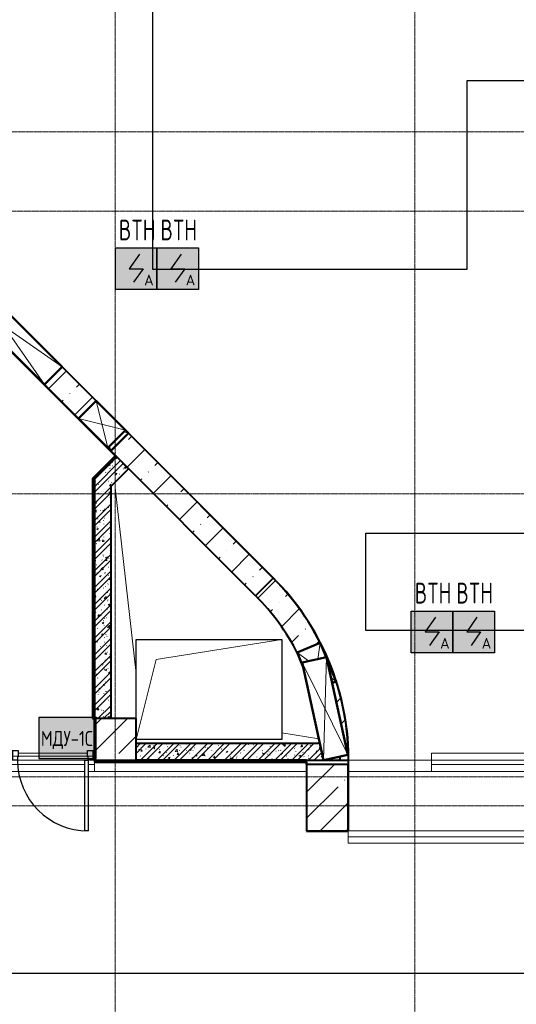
# Model space of a CAD drawing. Header units: millimetres. Extents: x -135639 to 224623, y -383017 to -59102.
# Tile 309 of 494: x 26664 to 32633, y -135655 to -123821. Entities that reach past the tile are written whole.
import ezdxf
from ezdxf.enums import TextEntityAlignment as Align

# ---------------------------------------------------------------- set-up
doc = ezdxf.new("R2010")
doc.units = ezdxf.units.MM
doc.linetypes.add('CONTINOUS', pattern=[0])
doc.linetypes.add('Линия сетки', pattern=[25, 20, -2.5, 0, -2.5])
for name, color, linetype, lineweight in [('A-000-M_MASS', 7, 'Continuous', 18), ('A-010-M_LINE-T', 7, 'Continuous', 18), ('A-200-M_WALL', 7, 'Continuous', 18), ('A-200-M_WALL_EXT', 7, 'Continuous', 18), ('A-200-M_WALL_INT', 7, 'Continuous', 18), ('A-200-M_WALL_PAT', 7, 'Continuous', 40), ('A-314-M_WINDOW', 7, 'Continuous', 18), ('A-325-M_DOOR', 7, 'Continuous', 18), ('A-325-M_DOOR__FRAME', 7, 'Continuous', 30), ('A-325-M_DOOR_PANEL', 7, 'Continuous', 30), ('M-567-M_MECH_EQP', 7, 'Continuous', 18), ('S-280-M_COLUMN', 7, 'Continuous', 18), ('S-280-M_STRUCT_FRAME', 7, 'Continuous', 18), ('Z-030-M_GRID', 7, 'Continuous', 9), ('Z-060-M_DETAIL', 7, 'Continuous', 18), ('Арматура воздуховодов', 7, 'Continuous', 18), ('ОС', 5, 'Continuous', 25), ('ПС', 7, 'Continuous', 40), ('СС-011-ПОЖ-СИГНАЛИЗАЦИЯ', 1, 'Continuous', 30)]:
    doc.layers.add(name, color=color, linetype=linetype, lineweight=lineweight)
doc.layers.add('ССПС', color=5, linetype='Continuous')
doc.styles.add('1111', font='isocpeur.ttf')
pattern_1 = [(50, (0, 0), (218.62117, -19.1268), [22.86, -251.46]), (355, (0, 0), (-42.2919, 229.2684), [18.288, -201.168]), (100.451, (18.22, -1.6), (176.3311, 210.13963), [19.428, -213.708]), (46.184, (0, 60.96), (325.29495, -50.4516), [34.29, -377.19]), (96.636, (27.1, 56.76), (284.883, 296.9127), [29.142, -320.562]), (351.184, (0, 60.96), (284.8858, 296.9107), [27.432, -301.752]), (21, (30.48, 45.72), (181.93753, -122.7183), [22.86, -251.46]), (326, (30.48, 45.72), (74.1622, 221.0262), [18.288, -201.168]), (71.451, (45.64, 35.5), (256.10035, 98.30526), [19.428, -213.708]), (37.5, (0, 0), (3.70639, 101.465895), [3.353, -195.377, 3.353, -200.863, -201.93]), (37.5, (0, 0), (3.70639, 101.465895), [-402.946, 3.353, -198.577]), (7.5, (0, 0), (80.18358, 120.21653), [3.353, -113.081, 3.353, -190.805, -76.962]), (7.5, (0, 0), (80.18358, 120.21653), [-310.591, 3.353, -73.609]), (327.5, (-67.97, 0), (162.70865, -6.87497), [3.353, -72.847, 3.353, -234.391, -315.468]), (327.5, (-67.97, 0), (162.70865, -6.87497), [-313.944, 3.353, -312.115]), (317.5, (-98.45, 0), (177.75468, 30.51183), [3.353, -95.707, 3.353, -154.534, -224.028]), (317.5, (-98.45, 0), (177.75468, 30.51183), [-256.946, 3.353, -220.675])]
pattern_2 = [(45, (0, 0), (-101.02788, 101.02788), []), (45, (67.35, 0), (-101.02788, 101.02788), [])]
pattern_3 = [(0, (0, 0), (406.4, 101.6), [33.528, -271.272, 33.528, -271.272, -1625.6]), (0, (0, 0), (406.4, 101.6), [-609.6, 33.528, -576.072, 33.528, -271.272, -711.2]), (0, (0, 0), (406.4, 101.6), [-1524, 33.528, -169.672, 33.528, -474.472]), (120, (152.4, 50.8), (-291.18818, 301.15272), [33.528, -271.272, 33.528, -271.272, -1625.6]), (120, (152.4, 50.8), (-291.18818, 301.15272), [-609.6, 33.528, -576.072, 33.528, -271.272, -711.2]), (120, (152.4, 50.8), (-291.18818, 301.15272), [-1524, 33.528, -169.672, 33.528, -474.472]), (240, (203.2, 254), (-115.21182, -402.75272), [33.528, -271.272, 33.528, -271.272, -1625.6]), (240, (203.2, 254), (-115.21182, -402.75272), [-609.6, 33.528, -576.072, 33.528, -271.272, -711.2]), (240, (203.2, 254), (-115.21182, -402.75272), [-1524, 33.528, -169.672, 33.528, -474.472])]
pattern_4 = [(45, (0, 0), (-314.309, 314.309), []), (45, (314.3, 0), (-314.309, 314.309), [555.625, -111.125, 3.353, -107.772])]

# ---------------------------------------------------------------- blocks, each defined once
blk = doc.blocks.new('101_Дверь_Однопольная - _ПЧ_Мет_800х2000_Служеб помещения_EI30_Пр-4459126-B1_-7_650_')
at = {"layer": 'A-325-M_DOOR', "color": 253, "lineweight": 30, "true_color": 0xaaaaaa}
for p, q in [((-500, 50), (-485, 50)), ((-500, -65), (-500, 50)), ((-485, 50), (-485, -65)), ((485, -65), (485, 50)), ((485, 50), (500, 50)), ((500, 50), (500, -65)), ((-485, -65), (-500, -65)), ((500, -65), (485, -65))]:
    blk.add_line(p, q, dxfattribs=at)
at = {"layer": 'A-325-M_DOOR__FRAME', "color": 253, "true_color": 0xaaaaaa}
for p, q in [((-485, 50), (-425, 50)), ((-485, -65), (-485, 50)), ((-425, 50), (-425, 10)), ((-425, 10), (-415, 10)), ((-415, 10), (-415, -65)), ((415, 10), (425, 10)), ((415, -65), (415, 10)), ((425, 50), (485, 50)), ((425, 10), (425, 50)), ((485, 50), (485, -65)), ((-415, -65), (-485, -65)), ((485, -65), (415, -65))]:
    blk.add_line(p, q, dxfattribs=at)
at = {"layer": 'A-325-M_DOOR_PANEL', "color": 253, "true_color": 0xaaaaaa}
for p, q in [((-425, 900), (-385, 900)), ((-425, 50), (-425, 900)), ((-385, 900), (-385, 50)), ((-385, 50), (-425, 50))]:
    blk.add_line(p, q, dxfattribs=at)
blk.add_arc((-425, 50), 850, 0, 90, dxfattribs=at)
blk = doc.blocks.new('ПР - _ПЧ_1000_100_Оп250-0_Шаг300_Арм16_Арм10-3252895-B1_-7_650_')
at = {"layer": 'S-280-M_STRUCT_FRAME', "color": 21, "true_color": 0xffaaaa}
for p, q in [((-500, 0), (750, 0)), ((-415, 0), (415, 0)), ((500, 0), (750, 0))]:
    blk.add_line(p, q, dxfattribs=at)
blk = doc.blocks.new('Канал RECYFIX - PolyMax Basic ЛВ-10_15_08-4181398-B1_-7_650_')
at = {"layer": 'M-567-M_MECH_EQP', "color": 253, "lineweight": 9, "true_color": 0xaaaaaa}
for p, q in [((0, 73), (8410, 73)), ((0, -73), (0, 73)), ((0, 0), (8410, 0)), ((8410, 73), (8410, -73)), ((8410, -73), (0, -73))]:
    blk.add_line(p, q, dxfattribs=at)
blk = doc.blocks.new('CP_ДШ_Hanytex_TopJoint 24C_Половина - CP_ДШ_Hanytex_TopJoint 24C_Половина-3668456-B1_-7_650_')
at = {"layer": 'A-000-M_MASS', "color": 253, "true_color": 0xaaaaaa}
for p, q in [((0, -25), (0, 110)), ((1000, 110), (0, 110)), ((1000, 25), (1000, -25)), ((995, -25), (0, -25))]:
    blk.add_line(p, q, dxfattribs=at)
blk = doc.blocks.new('CP_ДШ_Hanytex_TopJoint 24C_Половина - CP_ДШ_Hanytex_TopJoint 24C_Половина-3668520-B1_-7_650_')
at = {"layer": 'A-000-M_MASS', "color": 253, "true_color": 0xaaaaaa}
for p, q in [((0, -25), (0, 110)), ((2550, 110), (0, 110)), ((2550, 110), (2550, 0))]:
    blk.add_line(p, q, dxfattribs=at)
blk = doc.blocks.new('CP_ДШ_Hanytex_TopJoint 24C - CP_ДШ_Hanytex_TopJoint 24C-3950290-B1_-7_650_')
at = {"layer": 'A-000-M_MASS', "color": 253, "true_color": 0xaaaaaa}
for p, q in [((0, -110), (0, 110)), ((3499, 110), (0, 110)), ((3499, 25), (0, 25)), ((0, 25), (0, -25)), ((3499, 110), (3499, -110)), ((3499, -25), (3499, 25)), ((0, -25), (3499, -25)), ((3499, -110), (0, -110))]:
    blk.add_line(p, q, dxfattribs=at)
blk = doc.blocks.new('CP_ДШ_Hanytex_TopJoint 24C - CP_ДШ_Hanytex_TopJoint 24C_на опорах-4281670-B1_-7_650_')
at = {"layer": 'A-000-M_MASS', "color": 253, "true_color": 0xaaaaaa}
for p, q in [((0, 0), (0, 110)), ((75, 110), (0, 110)), ((75, 25), (0, 25)), ((0, 25), (0, 0)), ((1000, 110), (115, 110)), ((1000, 25), (115, 25)), ((1000, 110), (1000, 0)), ((1000, 0), (1000, 25)), ((915, -110), (85, -110)), ((115, -25), (925, -25))]:
    blk.add_line(p, q, dxfattribs=at)
blk = doc.blocks.new('135_SLK_GD_AR_rvt-1-B1_-7_650_')
at = {"layer": 'A-200-M_WALL_PAT', "lineweight": 9, "true_color": 0xaaaaaa}
h = blk.add_hatch(dxfattribs=at)
h.set_pattern_fill('FP_1', color=253, style=0, pattern_type=2)
h.set_pattern_definition(pattern_1)
h.paths.add_polyline_path([(35700, 63193), (36110, 63603), (35969, 63744), (35700, 63476)])
h = blk.add_hatch(dxfattribs=at)
h.set_pattern_fill('FP_2', color=253, style=0, pattern_type=2)
h.set_pattern_definition(pattern_2)
h.paths.add_polyline_path([(35700, 63193), (36110, 63603), (35969, 63744), (35700, 63476)])
h = blk.add_hatch(dxfattribs=at)
h.set_pattern_fill('FP_11', color=253, style=0, pattern_type=2)
h.set_pattern_definition(pattern_3)
h.paths.add_polyline_path([(35700, 60600), (35700, 63504), (35680, 63484), (35680, 60600), (35695, 60600)])
h = blk.add_hatch(dxfattribs=at)
h.set_pattern_fill('FP_1', color=253, style=0, pattern_type=2)
h.set_pattern_definition(pattern_1)
h.paths.add_polyline_path([(35900, 60600), (35900, 63393), (35700, 63193), (35700, 60600)])
h = blk.add_hatch(dxfattribs=at)
h.set_pattern_fill('FP_2', color=253, style=0, pattern_type=2)
h.set_pattern_definition(pattern_2)
h.paths.add_polyline_path([(35900, 60600), (35900, 63393), (35700, 63193), (35700, 60600)])
h = blk.add_hatch(dxfattribs=at)
h.set_pattern_fill('FP_1', color=253, style=0, pattern_type=2)
h.set_pattern_definition(pattern_1)
h.paths.add_polyline_path([(38380, 60100), (38453, 60100), (38453, 60102), (38410, 60300), (36200, 60300), (36200, 60100), (37439, 60100)])
h = blk.add_hatch(dxfattribs=at)
h.set_pattern_fill('FP_2', color=253, style=0, pattern_type=2)
h.set_pattern_definition(pattern_2)
h.paths.add_polyline_path([(38380, 60100), (38453, 60100), (38453, 60102), (38410, 60300), (36200, 60300), (36200, 60100), (37439, 60100)])
at = {"layer": 'A-200-M_WALL_PAT', "lineweight": 18, "true_color": 0xcbcbcb}
blk.add_hatch(color=9, dxfattribs=at).paths.add_polyline_path([(38653, 60100), (38652, 60145), (38453, 60101), (38453, 60100)])
at = {"layer": 'A-200-M_WALL_PAT', "lineweight": 9, "true_color": 0xaaaaaa}
h = blk.add_hatch(dxfattribs=at)
h.set_pattern_fill('FP_11', color=253, style=0, pattern_type=2)
h.set_pattern_definition(pattern_3)
h.paths.add_polyline_path([(38248, 60080), (38248, 60100), (35700, 60100), (35700, 60080), (37439, 60080)])
h.paths.add_polyline_path([(34700, 60080), (34700, 60100), (33910, 60100), (33910, 60080), (34614, 60080)])
h.paths.add_polyline_path([(33010, 60080), (33010, 60100), (32600, 60100), (32600, 60080), (32731, 60080)])
at = {"layer": 'A-010-M_LINE-T', "color": 253, "true_color": 0xaaaaaa}
for p, q in [((36201, 61140), (35950, 63372)), ((38397, 60357), (37951, 60428))]:
    blk.add_line(p, q, dxfattribs=at)
at = {"layer": 'A-200-M_WALL', "color": 253, "lineweight": 40, "true_color": 0xaaaaaa}
for p, q in [((35955, 63759), (35700, 63504)), ((35969, 63744), (35700, 63476)), ((35700, 63476), (35969, 63744)), ((35680, 63484), (35700, 63504)), ((35680, 63484), (35680, 60600)), ((35700, 63193), (35700, 60600)), ((35700, 60600), (35700, 63193)), ((35700, 60600), (35695, 60600)), ((35695, 60600), (35700, 60600)), ((35700, 60080), (38248, 60080)), ((38248, 60080), (38248, 60100)), ((38248, 60075), (38248, 60080)), ((38453, 60100), (38453, 60101)), ((38453, 60100), (38653, 60100))]:
    blk.add_line(p, q, dxfattribs=at)
blk.add_arc((35653, 60100), 3000, 0, 0.8634, dxfattribs=at)
at = {"layer": 'A-200-M_WALL_INT', "color": 253, "true_color": 0xaaaaaa}
for p, q in [((32702, 67438), (34879, 65261)), ((34879, 65261), (34877, 65260)), ((34879, 65261), (35097, 65043))]:
    blk.add_line(p, q, dxfattribs=at)
at = {"layer": 'A-200-M_WALL_INT', "color": 253, "lineweight": 40, "true_color": 0xaaaaaa}
for p, q in [((32505, 67201), (35947, 63759)), ((35097, 65043), (35095, 65042)), ((37849, 62291), (35097, 65043)), ((35311, 64826), (35719, 64419)), ((35507, 64207), (35099, 64614)), ((36108, 64030), (37848, 62289)), ((35951, 63762), (35895, 63818)), ((35947, 63759), (35700, 63511)), ((35969, 63744), (35951, 63762)), ((36110, 63603), (35969, 63744)), ((35900, 63393), (36110, 63603)), ((35680, 63491), (35675, 63486)), ((35675, 63486), (35675, 60600)), ((35700, 63511), (35680, 63491)), ((35700, 63476), (35700, 63193)), ((35700, 63193), (35700, 63476)), ((35900, 60600), (35900, 63393)), ((38511, 61302), (38513, 61302)), ((38513, 61301), (38511, 61301)), ((35675, 60600), (35695, 60600)), ((35695, 60600), (35695, 60225)), ((38410, 60300), (36200, 60300)), ((35695, 60225), (35700, 60225)), ((35700, 60100), (35700, 60075)), ((35700, 60075), (38248, 60075)), ((36200, 60100), (38453, 60100)), ((38248, 60100), (36200, 60100)), ((38250, 60100), (38248, 60100)), ((38248, 60075), (38248, 59250)), ((38250, 60075), (38250, 60100)), ((38250, 60050), (38250, 60075)), ((38250, 60075), (38250, 60075)), ((38752, 60050), (38750, 60050)), ((38752, 59250), (38752, 60050)), ((38753, 60050), (38755, 60050)), ((38248, 59250), (38248, 59248)), ((38248, 59248), (38752, 59248)), ((38752, 59248), (38752, 59250))]:
    blk.add_line(p, q, dxfattribs=at)
for radius, start, end in [(3100, 22.8141, 44.9285), (3102, 22.7985, 44.9285), (3100, 17.8693, 22.7863), (3102, 359.0687, 22.7863), (3100, 359.0687, 17.8092)]:
    blk.add_arc((35653, 60100), radius, start, end, dxfattribs=at)
at = {"layer": 'A-000-M_MASS', "color": 253, "lineweight": 18, "true_color": 0xaaaaaa, "rotation": 180}
for name, p in [('CP_ДШ_Hanytex_TopJoint 24C - CP_ДШ_Hanytex_TopJoint 24C_на опорах-4281670-B1_-7_650_', (35700, 60075)), ('CP_ДШ_Hanytex_TopJoint 24C - CP_ДШ_Hanytex_TopJoint 24C-3950290-B1_-7_650_', (43249, 60075)), ('CP_ДШ_Hanytex_TopJoint 24C_Половина - CP_ДШ_Hanytex_TopJoint 24C_Половина-3668520-B1_-7_650_', (38250, 60075)), ('CP_ДШ_Hanytex_TopJoint 24C_Половина - CP_ДШ_Hanytex_TopJoint 24C_Половина-3668456-B1_-7_650_', (39750, 60075))]:
    blk.add_blockref(name, p, dxfattribs=at)
at = {"layer": 'A-325-M_DOOR', "color": 253, "lineweight": 18, "true_color": 0xaaaaaa, "rotation": 180}
blk.add_blockref('101_Дверь_Однопольная - _ПЧ_Мет_800х2000_Служеб помещения_EI30_Пр-4459126-B1_-7_650_', (35200, 60150), dxfattribs=at)
at = {"layer": 'M-567-M_MECH_EQP', "color": 253, "lineweight": 18, "true_color": 0xaaaaaa}
blk.add_blockref('Канал RECYFIX - PolyMax Basic ЛВ-10_15_08-4181398-B1_-7_650_', (38750, 59177), dxfattribs=at)
at = {"layer": 'S-280-M_STRUCT_FRAME', "color": 253, "lineweight": 18, "true_color": 0xaaaaaa, "rotation": 180}
blk.add_blockref('ПР - _ПЧ_1000_100_Оп250-0_Шаг300_Арм16_Арм10-3252895-B1_-7_650_', (35200, 60150), dxfattribs=at)
blk = doc.blocks.new('Бетон-Прямоугольная-Колонна - CLM_Подземные этажи_В40-800х500-1682463-B1_-7_650_')
at = {"layer": 'S-280-M_COLUMN', "lineweight": 9, "true_color": 0xaaaaaa}
h = blk.add_hatch(dxfattribs=at)
h.set_pattern_fill('FP_28', color=253, style=0, pattern_type=2)
h.set_pattern_definition([(135, (59650, -38500), (-314.309, -314.309), []), (135, (59650, -38185.7), (-314.309, -314.309), [555.625, -111.125, 3.353, -107.772])])
h.paths.add_polyline_path([(400, -120), (400, 250), (-400, 250), (-400, -250), (400, -250)])
at = {"layer": 'S-280-M_COLUMN', "color": 253, "lineweight": 40, "true_color": 0xaaaaaa}
for p, q in [((400, 250), (-400, 250)), ((-400, 250), (-400, -250)), ((400, -250), (400, 250)), ((-400, -250), (400, -250))]:
    blk.add_line(p, q, dxfattribs=at)
blk = doc.blocks.new('135_SLK_GD_KR_rvt-1-B1_-7_650_')
at = {"layer": 'S-280-M_COLUMN', "color": 253, "lineweight": 18, "true_color": 0xaaaaaa, "rotation": 270.0000000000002}
blk.add_blockref('Бетон-Прямоугольная-Колонна - CLM_Подземные этажи_В40-800х500-1682463-B1_-7_650_', (38500, 59650), dxfattribs=at)
blk = doc.blocks.new('Бетон-Прямоугольная-Колонна - CLM_Подземные этажи_В50-500х500-V293-B1_-7_650_')
at = {"layer": 'S-280-M_COLUMN', "lineweight": 9, "true_color": 0xaaaaaa}
h = blk.add_hatch(dxfattribs=at)
h.set_pattern_fill('FP_201', color=253, style=0, pattern_type=2)
h.set_pattern_definition([(45, (-35950, -60350), (-314.309, 314.309), []), (45, (-35635.7, -60350), (-314.309, 314.309), [555.625, -111.125, 3.353, -107.772])])
h.paths.add_polyline_path([(-250, -250), (250, -250), (250, 250), (-250, 250), (-250, -135)])
at = {"layer": 'S-280-M_COLUMN', "color": 253, "lineweight": 40, "true_color": 0xaaaaaa}
for p, q in [((250, 250), (-250, 250)), ((-250, 250), (-250, -135)), ((250, -250), (250, 250)), ((-250, -250), (250, -250))]:
    blk.add_line(p, q, dxfattribs=at)
blk = doc.blocks.new('231_Отверстие прямоуг _Окно_Стена_ - Ниша под балку-2513324-B1_-7_650_')
at = {"layer": 'A-314-M_WINDOW', "color": 253, "lineweight": 50, "true_color": 0xaaaaaa}
blk.add_line((65, -150), (-125, -150), dxfattribs=at)
at = {"layer": 'Z-060-M_DETAIL', "color": 253, "true_color": 0xaaaaaa}
blk.add_line((-125, -150), (65, -150), dxfattribs=at)
blk = doc.blocks.new('ADSK_ОбобщеннаяМодель_ОтверстиеПрямоугольное_вПерекрытии - ADSK_ОтверстиеПрямоугольное_вПерекрытии-1775066-B1_-7_650_')
at = {"layer": 'A-000-M_MASS', "color": 253, "lineweight": 30, "true_color": 0xaaaaaa}
for p, q in [((-875, -600), (-875, 600)), ((-875, 600), (875, 600)), ((875, 600), (875, -600)), ((875, -600), (-875, -600))]:
    blk.add_line(p, q, dxfattribs=at)
at = {"layer": 'A-000-M_MASS', "color": 253, "true_color": 0xaaaaaa}
for p, q in [((-635, 360), (875, 600)), ((-875, -600), (-635, 360))]:
    blk.add_line(p, q, dxfattribs=at)
blk = doc.blocks.new('231_Отверстие прямоуг _Окно_Стена_ - Отверстие-2202622-B1_-7_650_')
at = {"layer": 'A-314-M_WINDOW', "color": 253, "lineweight": 50, "true_color": 0xaaaaaa}
for p, q in [((350, 150), (400, 150)), ((400, 150), (400, -150)), ((400, -150), (350, -150))]:
    blk.add_line(p, q, dxfattribs=at)
at = {"layer": 'Z-060-M_DETAIL', "color": 253, "true_color": 0xaaaaaa}
for p, q in [((400, 150), (350, 150)), ((400, 150), (350, 123)), ((400, 150), (400, -150)), ((350, -123), (400, -150)), ((350, -150), (400, -150))]:
    blk.add_line(p, q, dxfattribs=at)
blk = doc.blocks.new('231_Отверстие прямоуг _Окно_Стена_ - Отверстие-2334629-B1_-7_650_')
at = {"layer": 'A-314-M_WINDOW', "color": 253, "lineweight": 50, "true_color": 0xaaaaaa}
for p, q in [((-125, -150), (-125, 150)), ((-125, 150), (375, 150)), ((375, 150), (375, -150)), ((375, -150), (-125, -150))]:
    blk.add_line(p, q, dxfattribs=at)
at = {"layer": 'Z-060-M_DETAIL', "color": 253, "true_color": 0xaaaaaa}
for p, q in [((-125, 150), (-125, -150)), ((375, 150), (-125, 150)), ((375, 150), (-125, -150)), ((-125, 150), (375, -150)), ((375, 150), (375, -150)), ((-125, -150), (375, -150))]:
    blk.add_line(p, q, dxfattribs=at)
blk = doc.blocks.new('231_Отверстие прямоуг _Окно_Стена_ - Отверстие-2335157-B1_-7_650_')
at = {"layer": 'A-314-M_WINDOW', "color": 253, "lineweight": 50, "true_color": 0xaaaaaa}
for p, q in [((-715, -150), (-715, 150)), ((-715, 150), (965, 150)), ((965, 150), (965, -150)), ((965, -150), (-715, -150))]:
    blk.add_line(p, q, dxfattribs=at)
at = {"layer": 'Z-060-M_DETAIL', "color": 253, "true_color": 0xaaaaaa}
for p, q in [((-715, 150), (-715, -150)), ((965, 150), (-715, 150)), ((965, 150), (-715, -150)), ((-715, 150), (965, -150)), ((965, 150), (965, -150)), ((-715, -150), (965, -150))]:
    blk.add_line(p, q, dxfattribs=at)
blk = doc.blocks.new('231_Отверстие прямоуг _Окно_Стена_ - Отверстие-2337000-B1_-7_650_')
at = {"layer": 'A-314-M_WINDOW', "color": 253, "lineweight": 50, "true_color": 0xaaaaaa}
for p, q in [((-475, -150), (-475, 150)), ((-475, 150), (725, 150)), ((725, 150), (725, -150)), ((725, -150), (-475, -150))]:
    blk.add_line(p, q, dxfattribs=at)
at = {"layer": 'Z-060-M_DETAIL', "color": 253, "true_color": 0xaaaaaa}
for p, q in [((-475, 150), (-475, -150)), ((725, 150), (-475, 150)), ((725, 150), (-475, -150)), ((-475, 150), (725, -150)), ((725, 150), (725, -150)), ((-475, -150), (725, -150))]:
    blk.add_line(p, q, dxfattribs=at)
blk = doc.blocks.new('231_Отверстие прямоуг _Окно_Стена_ - Ниша под балку-2515622-B1_-7_650_')
at = {"layer": 'A-314-M_WINDOW', "color": 253, "lineweight": 50, "true_color": 0xaaaaaa}
for p, q in [((-125, -150), (-125, 150)), ((-125, 150), (62, 150)), ((87, 150), (375, 150)), ((375, 150), (375, 99)), ((61, -150), (-125, -150))]:
    blk.add_line(p, q, dxfattribs=at)
at = {"layer": 'Z-060-M_DETAIL', "color": 253, "true_color": 0xaaaaaa}
for p, q in [((-125, 150), (-125, -150)), ((62, 150), (-125, 150)), ((-125, 150), (44, 48)), ((375, 150), (87, 150)), ((375, 150), (309, 111)), ((375, 150), (375, 99)), ((25, -60), (-125, -150)), ((-125, -150), (61, -150))]:
    blk.add_line(p, q, dxfattribs=at)
blk = doc.blocks.new('135_SLK_K1-2-3_KR_rvt-1-B1_-7_650_')
at = {"layer": 'A-200-M_WALL_PAT', "lineweight": 9, "true_color": 0xaaaaaa}
h = blk.add_hatch(dxfattribs=at)
h.set_pattern_fill('FP_20', color=253, style=0, pattern_type=2)
h.set_pattern_definition(pattern_4)
h.paths.add_polyline_path([(37636, 62077), (37848, 62289), (36108, 64030), (35895, 63818), (37439, 62274)])
h.paths.add_polyline_path([(35507, 64207), (35719, 64419), (35311, 64826), (35099, 64614), (35360, 64353)])
h.paths.add_polyline_path([(33911, 65802), (34123, 66014), (32685, 67452), (32473, 67240), (33673, 66040)])
h.paths.add_polyline_path([(32119, 67594), (32332, 67806), (32175, 67963), (31962, 67751)])
h = blk.add_hatch(dxfattribs=at)
h.set_pattern_fill('FP_20', color=253, style=0, pattern_type=2)
h.set_pattern_definition(pattern_4)
h.paths.add_polyline_path([(38746, 60100), (38753, 60100), (38746, 60302), (38731, 60473), (38703, 60658), (38664, 60841), (38613, 61021), (38553, 61198), (38481, 61370), (38399, 61538), (38308, 61701), (38206, 61858), (38096, 62009), (37976, 62153), (37848, 62289), (37636, 62077), (37761, 61944), (37877, 61802), (37983, 61653), (38079, 61498), (38141, 61383), (38136, 61395), (38413, 61510), (38484, 61337), (38489, 61338), (38494, 61314), (38604, 61048), (38557, 61028), (38746, 60166), (38453, 60101), (38453, 60100)])
at = {"layer": 'A-200-M_WALL_EXT', "color": 253, "lineweight": 40, "true_color": 0xaaaaaa}
for p, q in [((35719, 64419), (35311, 64826)), ((35099, 64614), (35507, 64207)), ((37848, 62289), (36108, 64030)), ((35895, 63818), (37636, 62077)), ((37848, 62289), (37636, 62077)), ((37636, 62077), (37848, 62289)), ((38453, 60101), (38453, 60100)), ((38453, 60100), (38753, 60100))]:
    blk.add_line(p, q, dxfattribs=at)
for radius, start in [(3100, 0), (2800, 27.2735)]:
    blk.add_arc((35653, 60100), radius, start, 44.9248, dxfattribs=at)
at = {"layer": 'A-000-M_MASS', "color": 253, "lineweight": 18, "true_color": 0xaaaaaa}
blk.add_blockref('ADSK_ОбобщеннаяМодель_ОтверстиеПрямоугольное_вПерекрытии - ADSK_ОтверстиеПрямоугольное_вПерекрытии-1775066-B1_-7_650_', (37076, 60950), dxfattribs=at)
at = {"layer": 'A-314-M_WINDOW', "color": 253, "lineweight": 18, "true_color": 0xaaaaaa}
for name, p, rotation in [('231_Отверстие прямоуг _Окно_Стена_ - Отверстие-2335157-B1_-7_650_', (34523, 65403), 315.0001304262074), ('231_Отверстие прямоуг _Окно_Стена_ - Отверстие-2334629-B1_-7_650_', (35701, 64224), 315.0001304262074), ('231_Отверстие прямоуг _Окно_Стена_ - Отверстие-2202622-B1_-7_650_', (35719, 64207), 315.0001304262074), ('231_Отверстие прямоуг _Окно_Стена_ - Ниша под балку-2515622-B1_-7_650_', (38322, 61337), 292.436942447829), ('231_Отверстие прямоуг _Окно_Стена_ - Ниша под балку-2513324-B1_-7_650_', (38322, 61334), 292.4328606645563), ('231_Отверстие прямоуг _Окно_Стена_ - Отверстие-2337000-B1_-7_650_', (38444, 60842), 282.4034204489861)]:
    blk.add_blockref(name, p, dxfattribs=dict(at, rotation=rotation))
at = {"layer": 'S-280-M_COLUMN', "color": 253, "lineweight": 18, "true_color": 0xaaaaaa}
blk.add_blockref('Бетон-Прямоугольная-Колонна - CLM_Подземные этажи_В50-500х500-V293-B1_-7_650_', (35950, 60350), dxfattribs=at)
blk = doc.blocks.new('-1 эт')
at = {"layer": 'Z-030-M_GRID', "color": 253, "linetype": 'Линия сетки', "true_color": 0xaaaaaa}
for p, q in [((35950, -19698.9), (35950, 89252.1)), ((39550, -19698.7), (39550, 89252.3)), ((155950.9, 67650), (-3682.2, 67650)), ((155947.6, 66700), (-3682.2, 66700)), ((155947.8, 63300), (-3682, 63300)), ((154678, 59900), (-3681.8, 59900)), ((155950.9, 59550), (-3681.7, 59550))]:
    blk.add_line(p, q, dxfattribs=at)
at = {"lineweight": 5}
for name in ['135_SLK_GD_KR_rvt-1-B1_-7_650_', '135_SLK_GD_AR_rvt-1-B1_-7_650_', '135_SLK_K1-2-3_KR_rvt-1-B1_-7_650_']:
    blk.add_blockref(name, (0, 0), dxfattribs=at)
blk = doc.blocks.new('*U4706')
at = {"lineweight": 35, "true_color": 0xffffff}
h = blk.add_hatch(color=7, dxfattribs=at)
h.dxf.hatch_style = 1
h.paths.add_polyline_path([(0, 500), (0, 0), (500, 0), (500, 500)])
at = {"color": 1, "linetype": 'ByBlock', "lineweight": -2}
for p, q in [((289, 426), (167, 250)), ((167, 250), (333, 250)), ((333, 250), (219, 86))]:
    blk.add_line(p, q, dxfattribs=at)
at = {"color": 1, "linetype": 'ByBlock', "lineweight": -2, "ltscale": 0.1}
blk.add_lwpolyline([(0, 500), (500, 500), (500, 0), (0, 0)], close=True, dxfattribs=at)
at = {"color": 1, "linetype": 'ByBlock', "lineweight": -2, "ltscale": 1000, "style": '1111'}
blk.add_text('A', height=128, dxfattribs=at).set_placement((403, 49), align=Align.CENTER)
at = {"color": 0, "linetype": 'ByBlock', "lineweight": -2, "style": '1111'}
blk.add_attdef('INDEX', (-63, -235), '', height=125, dxfattribs=at)
at = {"color": 0, "linetype": 'ByBlock', "lineweight": -2, "style": '1111', "flags": 1}
for tag, p in [('NAME_DEVICE', (-64, -421)), ('NUM_POM', (-82, -847))]:
    blk.add_attdef(tag, p, '', height=125, dxfattribs=at)
at = {"color": 0, "linetype": 'ByBlock', "lineweight": -2, "style": '1111', "width": 0.7}
blk.add_attdef('NUM_DEVICE', (-64, -630), '', height=125, dxfattribs=at)
blk = doc.blocks.new('ger')
at = {"lineweight": 40, "ltscale": 2, "true_color": 0xffffff}
h = blk.add_hatch(color=7, dxfattribs=at)
h.dxf.hatch_style = 1
h.paths.add_polyline_path([(491036, -67336), (491036, -66843), (490345, -66843), (490345, -67336)])
at = {"layer": 'ОС', "color": 1, "lineweight": 30}
blk.add_lwpolyline([(491036, -66843), (490345, -66843), (490345, -67336), (491036, -67336)], close=True, dxfattribs=at)
at = {"layer": 'ССПС', "color": 1, "lineweight": -2, "ltscale": 1000, "style": '1111', "width": 0.8}
blk.add_text('МДУ-1С', height=180, dxfattribs=at).set_placement((490371, -67186))

msp = doc.modelspace()

# ---------------------------------------------------------------- linework, layer by layer
at = {"layer": 'СС-011-ПОЖ-СИГНАЛИЗАЦИЯ', "lineweight": 30}
msp.add_lwpolyline([(12733, -135281), (38015, -135281), (38015, -131163), (30823, -131163), (30823, -129992), (33719, -129992), (33719, -124557), (32037, -124557), (32037, -126824), (28266, -126824), (28266, -118879), (25192, -118879), (25192, -122904), (20125, -122904), (20125, -118405), (18868, -118405)], dxfattribs=at)

# ---------------------------------------------------------------- block references
msp.add_blockref('-1 эт', (-8137, -192821))
at = {"layer": 'Арматура воздуховодов', "lineweight": 30}
msp.add_blockref('ger', (-463452, -65364), dxfattribs=at)
at = {"layer": 'ПС', "color": 7, "linetype": 'CONTINOUS', "lineweight": 30, "ltscale": 100}
ref = msp.add_blockref('*U4706', (27814, -127064), dxfattribs=dict(at, xscale=1.000736, yscale=1.000736, zscale=1.000736))
ref.add_attrib('NUM_DEVICE', 'BTH', dxfattribs={"layer": '0', "color": 0, "linetype": 'ByBlock', "lineweight": -2, "ltscale": 100, "height": 250.2, "style": '1111', "width": 0.7}).set_placement((28076, -126474), align=Align.CENTER)
ref = msp.add_blockref('*U4706', (28314, -127064), dxfattribs=dict(at, xscale=1.000736, yscale=1.000736, zscale=1.000736))
ref.add_attrib('NUM_DEVICE', 'BTH', dxfattribs={"layer": '0', "color": 0, "linetype": 'ByBlock', "lineweight": -2, "ltscale": 100, "height": 250.2, "style": '1111', "width": 0.7}).set_placement((28576, -126474), align=Align.CENTER)
ref = msp.add_blockref('*U4706', (31371, -131429), dxfattribs=dict(at, xscale=1.000736, yscale=1.000736, zscale=1.000736))
ref.add_attrib('NUM_DEVICE', 'BTH', dxfattribs={"layer": '0', "color": 0, "linetype": 'ByBlock', "lineweight": -2, "ltscale": 100, "height": 250.2, "style": '1111', "width": 0.7}).set_placement((31632, -130838), align=Align.CENTER)
ref = msp.add_blockref('*U4706', (31871, -131429), dxfattribs=dict(at, xscale=1.000736, yscale=1.000736, zscale=1.000736))
ref.add_attrib('NUM_DEVICE', 'BTH', dxfattribs={"layer": '0', "color": 0, "linetype": 'ByBlock', "lineweight": -2, "ltscale": 100, "height": 250.2, "style": '1111', "width": 0.7}).set_placement((32132, -130838), align=Align.CENTER)

doc.saveas('drawing.dxf')
